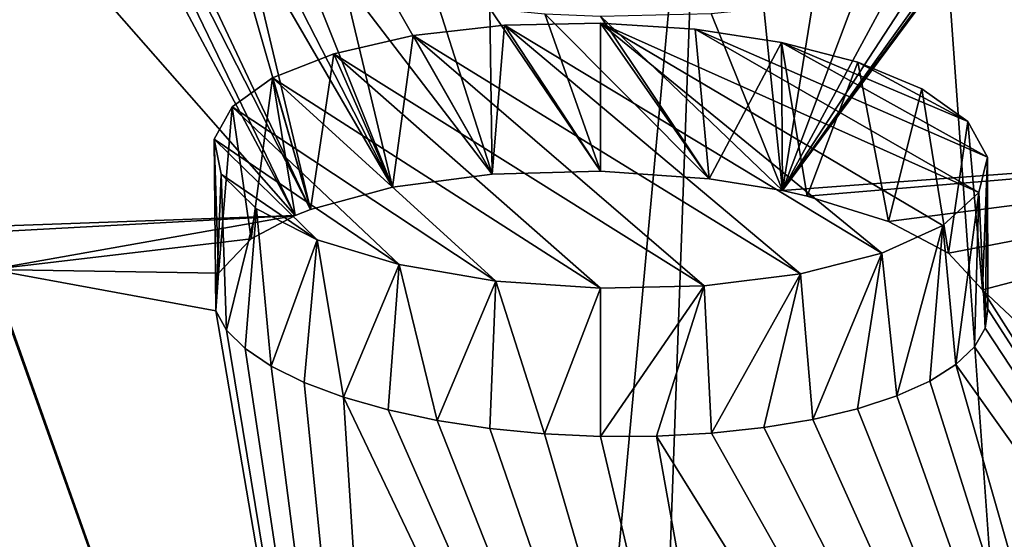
# Model space of a CAD drawing. Header units: millimetres. Extents: x -24 to 24, y 0 to 188.
# Tile 391 of 460: x 0.586 to 1.221, y 161.709 to 162.045. Entities that reach past the tile are written whole.
import ezdxf

# ---------------------------------------------------------------- set-up
doc = ezdxf.new("R2010")
doc.units = ezdxf.units.MM
doc.header["$LTSCALE"] = 58.620611
for name, color, linetype in [('169', 7, 'CONTINUOUS'), ('447', 7, 'CONTINUOUS'), ('465', 7, 'CONTINUOUS'), ('498', 7, 'CONTINUOUS'), ('499', 7, 'CONTINUOUS'), ('75', 7, 'CONTINUOUS')]:
    doc.layers.add(name, color=color, linetype=linetype)

msp = doc.modelspace()

# ---------------------------------------------------------------- linework, layer by layer
at = {"layer": '169', "color": 7, "linetype": 'CONTINUOUS'}
for points in [[(0, 147.64197, 255.53095), (2.21484, 147.61118, 255.43329), (0, 178.70804, 246.0331), (0, 147.64197, 255.53095)], [(0, 178.70804, 246.0331), (2.21484, 147.61118, 255.43329), (2.23412, 178.67503, 245.93552), (0, 178.70804, 246.0331)]]:
    msp.add_3dface(points, dxfattribs=at)
at = {"layer": '447', "color": 7, "linetype": 'CONTINUOUS'}
for points in [[(1.1977, 162.63456, 186.58608), (1.16889, 162.65222, 186.64262), (2.09695, 162.02793, 184.82116), (1.1977, 162.63456, 186.58608)], [(2.09695, 162.02793, 184.82116), (1.16889, 162.65222, 186.64262), (2.56263, 162.09675, 185.1017), (2.09695, 162.02793, 184.82116)], [(1.21013, 162.61526, 186.52278), (1.1977, 162.63456, 186.58608), (2.09695, 162.02793, 184.82116), (1.21013, 162.61526, 186.52278)], [(1.20443, 162.59609, 186.45842), (1.21013, 162.61526, 186.52278), (2.09695, 162.02793, 184.82116), (1.20443, 162.59609, 186.45842)], [(1.18099, 162.57843, 186.39771), (1.20443, 162.59609, 186.45842), (2.09695, 162.02793, 184.82116), (1.18099, 162.57843, 186.39771)], [(1.14152, 162.56359, 186.3451), (1.18099, 162.57843, 186.39771), (1.59915, 161.97336, 184.59864), (1.14152, 162.56359, 186.3451)], [(1.59915, 161.97336, 184.59864), (1.18099, 162.57843, 186.39771), (2.09695, 162.02793, 184.82116), (1.59915, 161.97336, 184.59864)], [(1.08889, 162.55265, 186.3044), (1.14152, 162.56359, 186.3451), (1.59915, 161.97336, 184.59864), (1.08889, 162.55265, 186.3044)], [(1.02689, 162.54639, 186.27856), (1.08889, 162.55265, 186.3044), (1.59915, 161.97336, 184.59864), (1.02689, 162.54639, 186.27856)], [(1.02689, 162.54639, 186.27856), (1.59915, 161.97336, 184.59864), (1.18309, 162.40972, 185.85476), (1.02689, 162.54639, 186.27856)], [(1.18309, 162.40972, 185.85476), (1.59915, 161.97336, 184.59864), (1.20623, 162.38842, 185.79019), (1.18309, 162.40972, 185.85476)], [(1.20623, 162.38842, 185.79019), (1.59915, 161.97336, 184.59864), (1.21027, 162.37723, 185.75564), (1.20623, 162.38842, 185.79019)], [(1.21027, 162.37723, 185.75564), (1.59915, 161.97336, 184.59864), (1.20898, 162.3661, 185.72087), (1.21027, 162.37723, 185.75564)], [(0.56245, 162.36832, 185.68281), (0.77316, 161.92229, 184.3852), (0.55072, 162.35782, 185.64983), (0.56245, 162.36832, 185.68281)], [(0.77316, 161.92229, 184.3852), (0.56245, 162.36832, 185.68281), (0.71877, 162.11259, 184.92335), (0.77316, 161.92229, 184.3852)], [(1.20898, 162.3661, 185.72087), (1.59915, 161.97336, 184.59864), (1.20238, 162.35526, 185.68663), (1.20898, 162.3661, 185.72087)], [(0.55072, 162.35782, 185.64983), (0.76329, 161.91844, 184.37396), (0.53406, 162.348, 185.6188), (0.55072, 162.35782, 185.64983)], [(0.77316, 161.92229, 184.3852), (0.76329, 161.91844, 184.37396), (0.55072, 162.35782, 185.64983), (0.77316, 161.92229, 184.3852)], [(1.20238, 162.35526, 185.68663), (1.59915, 161.97336, 184.59864), (1.19062, 162.34495, 185.65364), (1.20238, 162.35526, 185.68663)], [(0.53406, 162.348, 185.6188), (0.76329, 161.91844, 184.37396), (0.57034, 162.13804, 184.99039), (0.53406, 162.348, 185.6188)], [(1.19062, 162.34495, 185.65364), (1.59915, 161.97336, 184.59864), (1.17395, 162.33539, 185.62258), (1.19062, 162.34495, 185.65364)], [(1.17395, 162.33539, 185.62258), (1.59915, 161.97336, 184.59864), (1.21034, 162.12485, 184.99425), (1.17395, 162.33539, 185.62258)], [(0.76329, 161.91844, 184.37396), (0.53977, 161.91037, 184.34116), (0.57034, 162.13804, 184.99039), (0.76329, 161.91844, 184.37396)], [(1.21034, 162.12485, 184.99425), (1.59915, 161.97336, 184.59864), (1.20876, 162.11311, 184.95983), (1.21034, 162.12485, 184.99425)], [(0.73064, 162.10116, 184.8908), (0.77316, 161.92229, 184.3852), (0.71877, 162.11259, 184.92335), (0.73064, 162.10116, 184.8908)], [(1.59915, 161.97336, 184.59864), (1.07785, 161.93444, 184.43917), (1.20876, 162.11311, 184.95983), (1.59915, 161.97336, 184.59864)], [(1.20876, 162.11311, 184.95983), (1.07785, 161.93444, 184.43917), (1.20193, 162.10168, 184.92596), (1.20876, 162.11311, 184.95983)], [(0.82613, 161.93661, 184.42813), (0.77316, 161.92229, 184.3852), (0.73064, 162.10116, 184.8908), (0.82613, 161.93661, 184.42813)], [(0.7474, 162.0903, 184.86027), (0.82613, 161.93661, 184.42813), (0.73064, 162.10116, 184.8908), (0.7474, 162.0903, 184.86027)], [(1.20193, 162.10168, 184.92596), (1.07785, 161.93444, 184.43917), (1.18997, 162.09081, 184.89336), (1.20193, 162.10168, 184.92596)], [(0.7687, 162.08024, 184.83241), (0.82613, 161.93661, 184.42813), (0.7474, 162.0903, 184.86027), (0.7687, 162.08024, 184.83241)], [(1.18997, 162.09081, 184.89336), (1.07785, 161.93444, 184.43917), (1.17316, 162.08073, 184.8627), (1.18997, 162.09081, 184.89336)], [(0.79406, 162.0712, 184.80781), (0.82613, 161.93661, 184.42813), (0.7687, 162.08024, 184.83241), (0.79406, 162.0712, 184.80781)], [(1.17316, 162.08073, 184.8627), (1.07785, 161.93444, 184.43917), (1.15184, 162.07165, 184.83465), (1.17316, 162.08073, 184.8627)], [(0.89036, 161.94516, 184.45598), (0.82613, 161.93661, 184.42813), (0.79406, 162.0712, 184.80781), (0.89036, 161.94516, 184.45598)], [(0.82297, 162.06336, 184.78698), (0.89036, 161.94516, 184.45598), (0.79406, 162.0712, 184.80781), (0.82297, 162.06336, 184.78698)], [(1.15184, 162.07165, 184.83465), (1.07785, 161.93444, 184.43917), (1.12647, 162.06376, 184.8098), (1.15184, 162.07165, 184.83465)], [(0.8548, 162.0569, 184.77038), (0.89036, 161.94516, 184.45598), (0.82297, 162.06336, 184.78698), (0.8548, 162.0569, 184.77038)], [(1.12647, 162.06376, 184.8098), (1.07785, 161.93444, 184.43917), (1.09758, 162.05723, 184.78867), (1.12647, 162.06376, 184.8098)], [(0.88888, 162.05195, 184.75835), (0.89036, 161.94516, 184.45598), (0.8548, 162.0569, 184.77038), (0.88888, 162.05195, 184.75835)], [(1.09758, 162.05723, 184.78867), (1.07785, 161.93444, 184.43917), (1.06579, 162.0522, 184.77171), (1.09758, 162.05723, 184.78867)], [(0.96045, 161.94705, 184.4659), (0.89036, 161.94516, 184.45598), (0.88888, 162.05195, 184.75835), (0.96045, 161.94705, 184.4659)], [(0.92443, 162.04862, 184.75117), (0.96045, 161.94705, 184.4659), (0.88888, 162.05195, 184.75835), (0.92443, 162.04862, 184.75117)], [(1.0304, 161.94209, 184.45699), (0.96045, 161.94705, 184.4659), (0.92443, 162.04862, 184.75117), (1.0304, 161.94209, 184.45699)], [(0.96045, 162.04698, 184.74895), (1.0304, 161.94209, 184.45699), (0.92443, 162.04862, 184.75117), (0.96045, 162.04698, 184.74895)], [(1.03175, 162.04877, 184.75927), (1.07785, 161.93444, 184.43917), (0.96045, 162.04698, 184.74895), (1.03175, 162.04877, 184.75927)], [(1.07785, 161.93444, 184.43917), (1.0304, 161.94209, 184.45699), (0.96045, 162.04698, 184.74895), (1.07785, 161.93444, 184.43917)], [(1.06579, 162.0522, 184.77171), (1.07785, 161.93444, 184.43917), (1.03175, 162.04877, 184.75927), (1.06579, 162.0522, 184.77171)], [(1.07785, 161.93444, 184.43917), (1.59915, 161.97336, 184.59864), (1.09365, 161.93095, 184.43067), (1.07785, 161.93444, 184.43917)], [(1.09365, 161.93095, 184.43067), (1.59915, 161.97336, 184.59864), (1.1462, 161.91465, 184.38943), (1.09365, 161.93095, 184.43067)], [(1.1462, 161.91465, 184.38943), (1.59915, 161.97336, 184.59864), (1.18502, 161.89413, 184.33564), (1.1462, 161.91465, 184.38943)], [(1.18502, 161.89413, 184.33564), (1.59915, 161.97336, 184.59864), (1.20688, 161.87046, 184.27207), (1.18502, 161.89413, 184.33564)], [(1.59915, 161.97336, 184.59864), (1.88991, 161.22887, 182.68108), (1.20688, 161.87046, 184.27207), (1.59915, 161.97336, 184.59864)], [(0.53977, 161.91037, 184.34116), (0.76329, 161.91844, 184.37396), (0.54525, 161.90669, 184.33119), (0.53977, 161.91037, 184.34116)], [(0.54525, 161.90669, 184.33119), (0.76329, 161.91844, 184.37396), (0.56687, 161.88353, 184.26802), (0.54525, 161.90669, 184.33119)], [(0.76329, 161.91844, 184.37396), (0.73498, 161.90342, 184.33076), (0.56687, 161.88353, 184.26802), (0.76329, 161.91844, 184.37396)], [(0.73498, 161.90342, 184.33076), (0.71395, 161.88118, 184.2682), (0.56687, 161.88353, 184.26802), (0.73498, 161.90342, 184.33076)], [(0.71221, 161.85683, 184.20118), (0.8383, 161.11862, 182.32556), (0.56687, 161.88353, 184.26802), (0.71221, 161.85683, 184.20118)], [(0.56687, 161.88353, 184.26802), (0.8383, 161.11862, 182.32556), (0.57037, 161.87121, 184.23425), (0.56687, 161.88353, 184.26802)], [(0.71395, 161.88118, 184.2682), (0.71221, 161.85683, 184.20118), (0.56687, 161.88353, 184.26802), (0.71395, 161.88118, 184.2682)], [(0.8383, 161.11862, 182.32556), (0.5611, 161.10457, 182.28013), (0.57037, 161.87121, 184.23425), (0.8383, 161.11862, 182.32556)], [(1.88991, 161.22887, 182.68108), (1.63796, 161.19346, 182.567), (1.20688, 161.87046, 184.27207), (1.88991, 161.22887, 182.68108)], [(1.20688, 161.87046, 184.27207), (1.63796, 161.19346, 182.567), (1.21038, 161.85804, 184.23819), (1.20688, 161.87046, 184.27207)], [(0.7191, 161.8445, 184.16776), (0.8383, 161.11862, 182.32556), (0.71221, 161.85683, 184.20118), (0.7191, 161.8445, 184.16776)], [(1.21038, 161.85804, 184.23819), (1.63796, 161.19346, 182.567), (1.20863, 161.84569, 184.20413), (1.21038, 161.85804, 184.23819)], [(0.73108, 161.83251, 184.13562), (0.8383, 161.11862, 182.32556), (0.7191, 161.8445, 184.16776), (0.73108, 161.83251, 184.13562)], [(1.20863, 161.84569, 184.20413), (1.63796, 161.19346, 182.567), (1.20166, 161.83367, 184.17063), (1.20863, 161.84569, 184.20413)], [(0.74789, 161.82113, 184.10549), (0.8383, 161.11862, 182.32556), (0.73108, 161.83251, 184.13562), (0.74789, 161.82113, 184.10549)], [(1.20166, 161.83367, 184.17063), (1.63796, 161.19346, 182.567), (1.18964, 161.82224, 184.1384), (1.20166, 161.83367, 184.17063)], [(0.76918, 161.8106, 184.07799), (0.8383, 161.11862, 182.32556), (0.74789, 161.82113, 184.10549), (0.76918, 161.8106, 184.07799)], [(1.18964, 161.82224, 184.1384), (1.37789, 161.16319, 182.46939), (1.17279, 161.81163, 184.10811), (1.18964, 161.82224, 184.1384)], [(1.63796, 161.19346, 182.567), (1.37789, 161.16319, 182.46939), (1.18964, 161.82224, 184.1384), (1.63796, 161.19346, 182.567)], [(1.17279, 161.81163, 184.10811), (1.37789, 161.16319, 182.46939), (1.1515, 161.80208, 184.0804), (1.17279, 161.81163, 184.10811)], [(0.79449, 161.80115, 184.05373), (0.8383, 161.11862, 182.32556), (0.76918, 161.8106, 184.07799), (0.79449, 161.80115, 184.05373)], [(1.11096, 161.1382, 182.38877), (0.8383, 161.11862, 182.32556), (0.79449, 161.80115, 184.05373), (1.11096, 161.1382, 182.38877)], [(0.8233, 161.79297, 184.03318), (1.11096, 161.1382, 182.38877), (0.79449, 161.80115, 184.05373), (0.8233, 161.79297, 184.03318)], [(1.1515, 161.80208, 184.0804), (1.37789, 161.16319, 182.46939), (1.12621, 161.79377, 184.05586), (1.1515, 161.80208, 184.0804)], [(0.855, 161.78623, 184.0168), (1.11096, 161.1382, 182.38877), (0.8233, 161.79297, 184.03318), (0.855, 161.78623, 184.0168)], [(1.12621, 161.79377, 184.05586), (1.37789, 161.16319, 182.46939), (1.09743, 161.78688, 184.03499), (1.12621, 161.79377, 184.05586)], [(0.88889, 161.78107, 184.00493), (1.11096, 161.1382, 182.38877), (0.855, 161.78623, 184.0168), (0.88889, 161.78107, 184.00493)], [(1.09743, 161.78688, 184.03499), (1.37789, 161.16319, 182.46939), (1.06578, 161.78155, 184.01821), (1.09743, 161.78688, 184.03499)], [(0.9243, 161.77761, 183.99781), (1.11096, 161.1382, 182.38877), (0.88889, 161.78107, 184.00493), (0.9243, 161.77761, 183.99781)], [(1.06578, 161.78155, 184.01821), (1.37789, 161.16319, 182.46939), (1.03193, 161.77791, 184.00591), (1.06578, 161.78155, 184.01821)], [(0.96045, 161.77591, 183.99559), (1.11096, 161.1382, 182.38877), (0.9243, 161.77761, 183.99781), (0.96045, 161.77591, 183.99559)], [(0.99657, 161.77602, 183.99831), (1.11096, 161.1382, 182.38877), (0.96045, 161.77591, 183.99559), (0.99657, 161.77602, 183.99831)], [(1.03193, 161.77791, 184.00591), (1.37789, 161.16319, 182.46939), (0.99657, 161.77602, 183.99831), (1.03193, 161.77791, 184.00591)], [(1.37789, 161.16319, 182.46939), (1.11096, 161.1382, 182.38877), (0.99657, 161.77602, 183.99831), (1.37789, 161.16319, 182.46939)]]:
    msp.add_3dface(points, dxfattribs=at)
at = {"layer": '465', "color": 7, "linetype": 'CONTINUOUS'}
for points in [[(0.89841, 162.0412, 184.42801), (1.08934, 161.88083, 184.00002), (0.8394, 162.03448, 184.40554), (0.89841, 162.0412, 184.42801)], [(0.96047, 162.04251, 184.4358), (1.14194, 161.89414, 184.04015), (0.89841, 162.0412, 184.42801), (0.96047, 162.04251, 184.4358)], [(1.14194, 161.89414, 184.04015), (1.08934, 161.88083, 184.00002), (0.89841, 162.0412, 184.42801), (1.14194, 161.89414, 184.04015)], [(1.18133, 161.91203, 184.09199), (1.14194, 161.89414, 184.04015), (0.96047, 162.04251, 184.4358), (1.18133, 161.91203, 184.09199)], [(1.20462, 161.93321, 184.15178), (1.18133, 161.91203, 184.09199), (0.96047, 162.04251, 184.4358), (1.20462, 161.93321, 184.15178)], [(1.02149, 162.03858, 184.42911), (1.20462, 161.93321, 184.15178), (0.96047, 162.04251, 184.4358), (1.02149, 162.03858, 184.42911)], [(0.8394, 162.03448, 184.40554), (1.02734, 161.87307, 183.97451), (0.78828, 162.02278, 184.36993), (0.8394, 162.03448, 184.40554)], [(1.08934, 161.88083, 184.00002), (1.02734, 161.87307, 183.97451), (0.8394, 162.03448, 184.40554), (1.08934, 161.88083, 184.00002)], [(1.2101, 161.95612, 184.21515), (1.20462, 161.93321, 184.15178), (1.02149, 162.03858, 184.42911), (1.2101, 161.95612, 184.21515)], [(1.07718, 162.03005, 184.40941), (1.2101, 161.95612, 184.21515), (1.02149, 162.03858, 184.42911), (1.07718, 162.03005, 184.40941)], [(1.19734, 161.97911, 184.27748), (1.2101, 161.95612, 184.21515), (1.07718, 162.03005, 184.40941), (1.19734, 161.97911, 184.27748)], [(1.1265, 162.01727, 184.3776), (1.19734, 161.97911, 184.27748), (1.07718, 162.03005, 184.40941), (1.1265, 162.01727, 184.3776)], [(0.78828, 162.02278, 184.36993), (0.96047, 161.87143, 183.96548), (0.74878, 162.00714, 184.32426), (0.78828, 162.02278, 184.36993)], [(1.02734, 161.87307, 183.97451), (0.96047, 161.87143, 183.96548), (0.78828, 162.02278, 184.36993), (1.02734, 161.87307, 183.97451)], [(1.16784, 162.00018, 184.33343), (1.19734, 161.97911, 184.27748), (1.1265, 162.01727, 184.3776), (1.16784, 162.00018, 184.33343)], [(0.72265, 161.98858, 184.2715), (0.74878, 162.00714, 184.32426), (0.89293, 161.8761, 183.97375), (0.72265, 161.98858, 184.2715)], [(0.74878, 162.00714, 184.32426), (0.96047, 161.87143, 183.96548), (0.89293, 161.8761, 183.97375), (0.74878, 162.00714, 184.32426)], [(0.71095, 161.96776, 184.21346), (0.72265, 161.98858, 184.2715), (0.83039, 161.88678, 183.99891), (0.71095, 161.96776, 184.21346)], [(0.83039, 161.88678, 183.99891), (0.72265, 161.98858, 184.2715), (0.89293, 161.8761, 183.97375), (0.83039, 161.88678, 183.99891)], [(0.71557, 161.94516, 184.15165), (0.71095, 161.96776, 184.21346), (0.77753, 161.9027, 184.03909), (0.71557, 161.94516, 184.15165)], [(0.77753, 161.9027, 184.03909), (0.71095, 161.96776, 184.21346), (0.83039, 161.88678, 183.99891), (0.77753, 161.9027, 184.03909)], [(0.73828, 161.92265, 184.09131), (0.71557, 161.94516, 184.15165), (0.77753, 161.9027, 184.03909), (0.73828, 161.92265, 184.09131)]]:
    msp.add_3dface(points, dxfattribs=at)
at = {"layer": '498', "color": 7, "linetype": 'CONTINUOUS'}
for points in [[(0.89036, 161.94516, 184.45598), (0.89841, 162.0412, 184.42801), (0.8394, 162.03448, 184.40554), (0.89036, 161.94516, 184.45598)], [(0.89036, 161.94516, 184.45598), (0.96045, 161.94705, 184.4659), (0.89841, 162.0412, 184.42801), (0.89036, 161.94516, 184.45598)], [(0.96045, 161.94705, 184.4659), (0.96047, 162.04251, 184.4358), (0.89841, 162.0412, 184.42801), (0.96045, 161.94705, 184.4659)], [(0.82613, 161.93661, 184.42813), (0.8394, 162.03448, 184.40554), (0.78828, 162.02278, 184.36993), (0.82613, 161.93661, 184.42813)], [(0.82613, 161.93661, 184.42813), (0.89036, 161.94516, 184.45598), (0.8394, 162.03448, 184.40554), (0.82613, 161.93661, 184.42813)], [(0.77316, 161.92229, 184.3852), (0.78828, 162.02278, 184.36993), (0.74878, 162.00714, 184.32426), (0.77316, 161.92229, 184.3852)], [(0.77316, 161.92229, 184.3852), (0.82613, 161.93661, 184.42813), (0.78828, 162.02278, 184.36993), (0.77316, 161.92229, 184.3852)], [(0.73498, 161.90342, 184.33076), (0.74878, 162.00714, 184.32426), (0.72265, 161.98858, 184.2715), (0.73498, 161.90342, 184.33076)], [(0.73498, 161.90342, 184.33076), (0.76329, 161.91844, 184.37396), (0.74878, 162.00714, 184.32426), (0.73498, 161.90342, 184.33076)], [(0.76329, 161.91844, 184.37396), (0.77316, 161.92229, 184.3852), (0.74878, 162.00714, 184.32426), (0.76329, 161.91844, 184.37396)], [(0.71395, 161.88118, 184.2682), (0.72265, 161.98858, 184.2715), (0.71095, 161.96776, 184.21346), (0.71395, 161.88118, 184.2682)], [(0.71395, 161.88118, 184.2682), (0.73498, 161.90342, 184.33076), (0.72265, 161.98858, 184.2715), (0.71395, 161.88118, 184.2682)], [(0.71221, 161.85683, 184.20118), (0.71395, 161.88118, 184.2682), (0.71095, 161.96776, 184.21346), (0.71221, 161.85683, 184.20118)], [(0.71221, 161.85683, 184.20118), (0.71095, 161.96776, 184.21346), (0.71557, 161.94516, 184.15165), (0.71221, 161.85683, 184.20118)], [(0.7191, 161.8445, 184.16776), (0.71221, 161.85683, 184.20118), (0.71557, 161.94516, 184.15165), (0.7191, 161.8445, 184.16776)], [(0.7191, 161.8445, 184.16776), (0.71557, 161.94516, 184.15165), (0.73828, 161.92265, 184.09131), (0.7191, 161.8445, 184.16776)], [(0.73108, 161.83251, 184.13562), (0.7191, 161.8445, 184.16776), (0.73828, 161.92265, 184.09131), (0.73108, 161.83251, 184.13562)], [(0.74789, 161.82113, 184.10549), (0.73108, 161.83251, 184.13562), (0.73828, 161.92265, 184.09131), (0.74789, 161.82113, 184.10549)], [(0.74789, 161.82113, 184.10549), (0.73828, 161.92265, 184.09131), (0.77753, 161.9027, 184.03909), (0.74789, 161.82113, 184.10549)], [(0.76918, 161.8106, 184.07799), (0.74789, 161.82113, 184.10549), (0.77753, 161.9027, 184.03909), (0.76918, 161.8106, 184.07799)], [(0.79449, 161.80115, 184.05373), (0.76918, 161.8106, 184.07799), (0.77753, 161.9027, 184.03909), (0.79449, 161.80115, 184.05373)], [(0.79449, 161.80115, 184.05373), (0.77753, 161.9027, 184.03909), (0.83039, 161.88678, 183.99891), (0.79449, 161.80115, 184.05373)], [(0.8233, 161.79297, 184.03318), (0.79449, 161.80115, 184.05373), (0.83039, 161.88678, 183.99891), (0.8233, 161.79297, 184.03318)], [(0.855, 161.78623, 184.0168), (0.8233, 161.79297, 184.03318), (0.83039, 161.88678, 183.99891), (0.855, 161.78623, 184.0168)], [(0.855, 161.78623, 184.0168), (0.83039, 161.88678, 183.99891), (0.89293, 161.8761, 183.97375), (0.855, 161.78623, 184.0168)], [(0.88889, 161.78107, 184.00493), (0.855, 161.78623, 184.0168), (0.89293, 161.8761, 183.97375), (0.88889, 161.78107, 184.00493)], [(0.9243, 161.77761, 183.99781), (0.88889, 161.78107, 184.00493), (0.89293, 161.8761, 183.97375), (0.9243, 161.77761, 183.99781)], [(0.96047, 161.87143, 183.96548), (0.9243, 161.77761, 183.99781), (0.89293, 161.8761, 183.97375), (0.96047, 161.87143, 183.96548)], [(0.96045, 161.77591, 183.99559), (0.9243, 161.77761, 183.99781), (0.96047, 161.87143, 183.96548), (0.96045, 161.77591, 183.99559)]]:
    msp.add_3dface(points, dxfattribs=at)
at = {"layer": '499', "color": 7, "linetype": 'CONTINUOUS'}
for points in [[(0.96045, 161.94705, 184.4659), (1.0304, 161.94209, 184.45699), (0.96047, 162.04251, 184.4358), (0.96045, 161.94705, 184.4659)], [(1.0304, 161.94209, 184.45699), (1.02149, 162.03858, 184.42911), (0.96047, 162.04251, 184.4358), (1.0304, 161.94209, 184.45699)], [(1.0304, 161.94209, 184.45699), (1.07718, 162.03005, 184.40941), (1.02149, 162.03858, 184.42911), (1.0304, 161.94209, 184.45699)], [(1.0304, 161.94209, 184.45699), (1.07785, 161.93444, 184.43917), (1.07718, 162.03005, 184.40941), (1.0304, 161.94209, 184.45699)], [(1.07785, 161.93444, 184.43917), (1.09365, 161.93095, 184.43067), (1.07718, 162.03005, 184.40941), (1.07785, 161.93444, 184.43917)], [(1.09365, 161.93095, 184.43067), (1.1265, 162.01727, 184.3776), (1.07718, 162.03005, 184.40941), (1.09365, 161.93095, 184.43067)], [(1.09365, 161.93095, 184.43067), (1.1462, 161.91465, 184.38943), (1.1265, 162.01727, 184.3776), (1.09365, 161.93095, 184.43067)], [(1.1462, 161.91465, 184.38943), (1.16784, 162.00018, 184.33343), (1.1265, 162.01727, 184.3776), (1.1462, 161.91465, 184.38943)], [(1.1462, 161.91465, 184.38943), (1.18502, 161.89413, 184.33564), (1.16784, 162.00018, 184.33343), (1.1462, 161.91465, 184.38943)], [(1.18502, 161.89413, 184.33564), (1.19734, 161.97911, 184.27748), (1.16784, 162.00018, 184.33343), (1.18502, 161.89413, 184.33564)], [(1.18502, 161.89413, 184.33564), (1.20688, 161.87046, 184.27207), (1.19734, 161.97911, 184.27748), (1.18502, 161.89413, 184.33564)], [(1.20688, 161.87046, 184.27207), (1.2101, 161.95612, 184.21515), (1.19734, 161.97911, 184.27748), (1.20688, 161.87046, 184.27207)], [(1.20863, 161.84569, 184.20413), (1.20462, 161.93321, 184.15178), (1.2101, 161.95612, 184.21515), (1.20863, 161.84569, 184.20413)], [(1.20688, 161.87046, 184.27207), (1.21038, 161.85804, 184.23819), (1.2101, 161.95612, 184.21515), (1.20688, 161.87046, 184.27207)], [(1.21038, 161.85804, 184.23819), (1.20863, 161.84569, 184.20413), (1.2101, 161.95612, 184.21515), (1.21038, 161.85804, 184.23819)], [(1.18964, 161.82224, 184.1384), (1.18133, 161.91203, 184.09199), (1.20462, 161.93321, 184.15178), (1.18964, 161.82224, 184.1384)], [(1.20166, 161.83367, 184.17063), (1.18964, 161.82224, 184.1384), (1.20462, 161.93321, 184.15178), (1.20166, 161.83367, 184.17063)], [(1.20863, 161.84569, 184.20413), (1.20166, 161.83367, 184.17063), (1.20462, 161.93321, 184.15178), (1.20863, 161.84569, 184.20413)], [(1.1515, 161.80208, 184.0804), (1.14194, 161.89414, 184.04015), (1.18133, 161.91203, 184.09199), (1.1515, 161.80208, 184.0804)], [(1.17279, 161.81163, 184.10811), (1.1515, 161.80208, 184.0804), (1.18133, 161.91203, 184.09199), (1.17279, 161.81163, 184.10811)], [(1.18964, 161.82224, 184.1384), (1.17279, 161.81163, 184.10811), (1.18133, 161.91203, 184.09199), (1.18964, 161.82224, 184.1384)], [(1.09743, 161.78688, 184.03499), (1.08934, 161.88083, 184.00002), (1.14194, 161.89414, 184.04015), (1.09743, 161.78688, 184.03499)], [(1.12621, 161.79377, 184.05586), (1.09743, 161.78688, 184.03499), (1.14194, 161.89414, 184.04015), (1.12621, 161.79377, 184.05586)], [(1.1515, 161.80208, 184.0804), (1.12621, 161.79377, 184.05586), (1.14194, 161.89414, 184.04015), (1.1515, 161.80208, 184.0804)], [(1.03193, 161.77791, 184.00591), (1.02734, 161.87307, 183.97451), (1.08934, 161.88083, 184.00002), (1.03193, 161.77791, 184.00591)], [(1.06578, 161.78155, 184.01821), (1.03193, 161.77791, 184.00591), (1.08934, 161.88083, 184.00002), (1.06578, 161.78155, 184.01821)], [(1.09743, 161.78688, 184.03499), (1.06578, 161.78155, 184.01821), (1.08934, 161.88083, 184.00002), (1.09743, 161.78688, 184.03499)], [(0.99657, 161.77602, 183.99831), (0.96045, 161.77591, 183.99559), (1.02734, 161.87307, 183.97451), (0.99657, 161.77602, 183.99831)], [(0.96045, 161.77591, 183.99559), (0.96047, 161.87143, 183.96548), (1.02734, 161.87307, 183.97451), (0.96045, 161.77591, 183.99559)], [(1.03193, 161.77791, 184.00591), (0.99657, 161.77602, 183.99831), (1.02734, 161.87307, 183.97451), (1.03193, 161.77791, 184.00591)]]:
    msp.add_3dface(points, dxfattribs=at)
at = {"layer": '75', "color": 7, "linetype": 'CONTINUOUS'}
for points in [[(0.4827, 160.41395, 24.2452), (0.95523, 160.30645, 24.23118), (0, 163.75491, 24.25), (0.4827, 160.41395, 24.2452)], [(0, 163.75491, 24.25), (0.95523, 160.30645, 24.23118), (1.07918, 163.75247, 24.22598), (0, 163.75491, 24.25)], [(0.95523, 160.30645, 24.23118), (1.40742, 160.12945, 24.20912), (1.07918, 163.75247, 24.22598), (0.95523, 160.30645, 24.23118)], [(1.82907, 159.88645, 24.18092), (2.02535, 159.74175, 24.16527), (1.07918, 163.75247, 24.22598), (1.82907, 159.88645, 24.18092)], [(1.07918, 163.75247, 24.22598), (2.02535, 159.74175, 24.16527), (2.15614, 163.74587, 24.15396), (1.07918, 163.75247, 24.22598)], [(1.40742, 160.12945, 24.20912), (1.82907, 159.88645, 24.18092), (1.07918, 163.75247, 24.22598), (1.40742, 160.12945, 24.20912)], [(0, 163.36449, -24.25), (1.12475, 163.36449, -24.2239), (0, 151.1, -24.25), (0, 163.36449, -24.25)], [(0, 151.1, -24.25), (1.12475, 163.36449, -24.2239), (2.23751, 151.1, -24.14655), (0, 151.1, -24.25)], [(1.12475, 163.36449, -24.2239), (2.24708, 163.36449, -24.14566), (2.23751, 151.1, -24.14655), (1.12475, 163.36449, -24.2239)]]:
    msp.add_3dface(points, dxfattribs=at)

doc.saveas('drawing.dxf')
